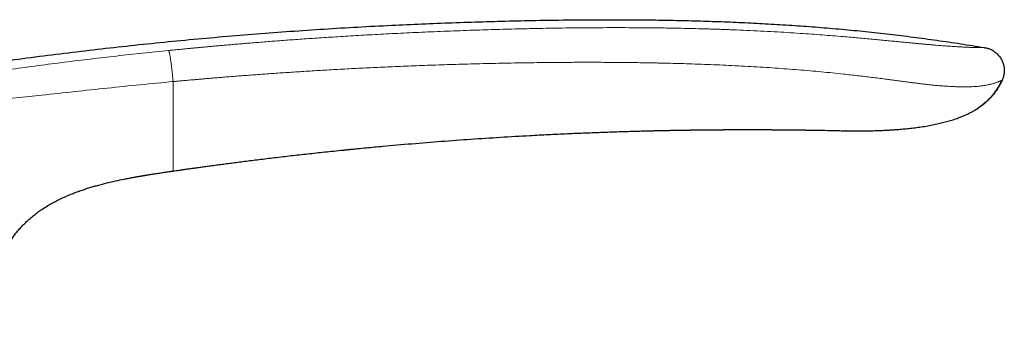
# Model space of a CAD drawing. Header units: millimetres. Extents: x 8 to 949, y 12 to 889.
# Tile 546 of 556: x 864 to 926, y 732 to 753. Entities that reach past the tile are written whole.
import ezdxf

# ---------------------------------------------------------------- set-up
doc = ezdxf.new("R2010")
doc.units = ezdxf.units.MM

msp = doc.modelspace()

# ---------------------------------------------------------------- linework, layer by layer
at = {"color": 7, "linetype": 'Continuous', "lineweight": 30}
for p, q in [((903.452, 745.528), (903.56, 745.531)), ((916.175, 745.535), (916.148, 745.535)), ((873.702, 742.995), (873.702, 742.995)), ((867.585, 741.654), (867.797, 741.731)), ((868.663, 742.012), (868.936, 742.089)), ((868.936, 742.089), (868.941, 742.091)), ((868.936, 742.089), (868.941, 742.091))]:
    msp.add_line(p, q, dxfattribs=at)
at = {"color": 7, "linetype": 'Continuous', "lineweight": 30, "flags": 128}
msp.add_lwpolyline([(913.646, 745.584), (913.776, 745.582), (913.977, 745.579), (914.172, 745.576), (914.359, 745.573), (914.581, 745.569), (914.789, 745.565), (914.983, 745.561), (915.163, 745.557), (915.329, 745.554), (915.48, 745.55), (915.617, 745.547), (915.738, 745.545), (915.845, 745.542), (915.938, 745.54), (916.002, 745.538), (916.054, 745.537), (916.095, 745.536), (916.119, 745.536), (916.135, 745.535), (916.142, 745.535), (916.142, 745.535), (916.143, 745.535), (916.144, 745.535), (916.144, 745.535), (916.145, 745.535), (916.145, 745.535), (916.147, 745.535), (916.148, 745.535), (916.149, 745.535), (916.149, 745.535), (916.149, 745.535), (916.148, 745.535), (916.148, 745.535), (916.148, 745.535), (916.148, 745.535), (916.148, 745.535), (916.148, 745.535)], dxfattribs=at)
at = {"color": 7, "linetype": 'Continuous', "lineweight": 30}
for points, knots in [([(816.981, 739.323), (817.603, 739.526), (818.845, 739.931), (820.712, 740.521), (822.58, 741.097), (824.449, 741.657), (826.307, 742.199), (828.155, 742.723), (829.993, 743.229), (831.832, 743.721), (833.684, 744.202), (835.549, 744.672), (837.428, 745.13), (839.308, 745.574), (841.189, 746.003), (843.071, 746.418), (844.954, 746.818), (846.943, 747.226), (849.038, 747.638), (851.239, 748.051), (853.442, 748.445), (855.646, 748.821), (857.852, 749.177), (860.018, 749.509), (862.144, 749.816), (864.229, 750.101), (866.315, 750.37), (868.404, 750.623), (870.502, 750.861), (872.611, 751.084), (874.731, 751.291), (876.852, 751.482), (878.976, 751.657), (881.101, 751.816), (883.228, 751.96), (885.357, 752.087), (887.416, 752.195), (889.404, 752.286), (891.321, 752.361), (893.24, 752.424), (895.161, 752.476), (897.083, 752.515), (899.007, 752.54), (900.793, 752.549), (902.441, 752.546), (903.95, 752.532), (905.459, 752.507), (906.968, 752.469), (908.467, 752.419), (909.956, 752.355), (911.435, 752.277), (912.913, 752.184), (914.398, 752.075), (915.892, 751.948), (917.394, 751.802), (918.894, 751.637), (920.391, 751.454), (921.885, 751.252), (923.377, 751.032), (924.37, 750.87), (924.866, 750.789)], [0, 0, 0, 0, 0.0179414, 0.0358465, 0.0537167, 0.0715534, 0.0893581, 0.1068151, 0.124244, 0.1416462, 0.1590229, 0.1767294, 0.1944122, 0.2120727, 0.2297123, 0.2473324, 0.2649342, 0.2825193, 0.3030156, 0.323493, 0.3439535, 0.3643991, 0.3848319, 0.4052538, 0.4245006, 0.4437413, 0.4629772, 0.4822102, 0.5014417, 0.5209118, 0.5403834, 0.5598582, 0.5793375, 0.5988229, 0.6183159, 0.6378177, 0.65733, 0.6748616, 0.6924047, 0.7099606, 0.7275302, 0.7451115, 0.7627021, 0.7802999, 0.7941001, 0.8079016, 0.8217029, 0.8355025, 0.849299, 0.8628452, 0.8763867, 0.8899229, 0.9034536, 0.9172546, 0.93105, 0.944841, 0.9586295, 0.9724175, 0.986207, 1, 1, 1, 1]), ([(924.866, 750.789), (924.897, 750.783), (924.962, 750.772), (925.058, 750.752), (925.157, 750.723), (925.258, 750.684), (925.36, 750.635), (925.461, 750.575), (925.559, 750.505), (925.654, 750.426), (925.742, 750.34), (925.823, 750.247), (925.894, 750.148), (925.956, 750.046), (926.009, 749.94), (926.052, 749.832), (926.087, 749.722), (926.114, 749.611), (926.132, 749.5), (926.141, 749.388), (926.141, 749.277), (926.131, 749.167), (926.111, 749.057), (926.083, 748.947), (926.046, 748.836), (926.016, 748.764), (926, 748.726)], [0, 0, 0, 0, 0.035118, 0.071103, 0.108585, 0.147906, 0.189133, 0.232078, 0.276351, 0.321427, 0.366741, 0.411782, 0.456183, 0.499801, 0.542759, 0.585241, 0.627315, 0.668975, 0.710201, 0.751008, 0.791494, 0.831862, 0.872434, 0.913638, 0.955977, 1, 1, 1, 1]), ([(916.142, 745.535), (916.253, 745.534), (916.469, 745.531), (916.785, 745.529), (917.081, 745.53), (917.358, 745.532), (917.615, 745.536), (917.852, 745.542), (918.069, 745.548), (918.268, 745.555), (918.45, 745.562), (918.616, 745.57), (918.773, 745.577), (918.927, 745.586), (919.085, 745.596), (919.246, 745.607), (919.41, 745.619), (919.641, 745.637), (919.943, 745.665), (920.319, 745.705), (920.708, 745.755), (921.107, 745.814), (921.51, 745.885), (921.89, 745.962), (922.247, 746.046), (922.582, 746.135), (922.913, 746.234), (923.203, 746.333), (923.453, 746.428), (923.663, 746.516), (923.868, 746.611), (924.066, 746.711), (924.255, 746.817), (924.42, 746.919), (924.562, 747.015), (924.684, 747.104), (924.801, 747.194), (924.912, 747.286), (925.017, 747.38), (925.116, 747.474), (925.21, 747.57), (925.288, 747.655), (925.362, 747.74), (925.429, 747.819), (925.497, 747.905), (925.568, 747.999), (925.64, 748.1), (925.717, 748.217), (925.799, 748.351), (925.883, 748.505), (925.945, 748.629), (925.976, 748.703), (925.983, 748.719)], [0, 0, 0, 0, 0.03028, 0.058844, 0.085693, 0.110828, 0.134249, 0.155585, 0.175267, 0.193297, 0.209673, 0.224679, 0.238434, 0.252409, 0.266708, 0.281332, 0.296279, 0.311548, 0.344394, 0.378634, 0.414264, 0.451188, 0.488287, 0.525256, 0.556683, 0.58806, 0.619389, 0.650613, 0.671348, 0.692009, 0.712581, 0.732744, 0.752429, 0.771718, 0.785981, 0.800102, 0.814106, 0.828021, 0.841875, 0.855702, 0.869535, 0.883466, 0.893012, 0.902878, 0.913139, 0.923864, 0.935111, 0.946931, 0.961935, 0.977901, 0.994896, 1, 1, 1, 1]), ([(926, 748.726), (925.97, 748.657), (925.909, 748.52), (925.8, 748.321), (925.68, 748.129), (925.548, 747.944), (925.406, 747.768), (925.243, 747.588), (925.058, 747.407), (924.851, 747.227), (924.634, 747.061), (924.439, 746.927), (924.314, 746.854), (924.267, 746.826)], [0, 0, 0, 0, 0.086473, 0.172889, 0.259363, 0.345972, 0.432752, 0.519707, 0.624239, 0.728891, 0.833525, 0.937975, 1, 1, 1, 1]), ([(873.702, 742.995), (873.764, 743.004), (873.892, 743.023), (874.093, 743.052), (874.308, 743.083), (874.539, 743.116), (874.785, 743.15), (875.045, 743.187), (875.321, 743.225), (875.616, 743.266), (875.933, 743.309), (876.27, 743.355), (876.623, 743.402), (876.994, 743.451), (877.38, 743.502), (877.787, 743.555), (878.215, 743.609), (878.663, 743.666), (879.129, 743.723), (879.613, 743.782), (880.114, 743.843), (880.632, 743.904), (881.153, 743.964), (881.674, 744.023), (882.195, 744.082), (882.732, 744.14), (883.282, 744.2), (883.848, 744.259), (884.26, 744.301), (884.512, 744.327), (884.601, 744.336), (884.691, 744.345), (884.78, 744.354), (884.867, 744.363), (884.943, 744.37), (885.097, 744.386), (885.415, 744.417), (886.056, 744.479), (887.2, 744.586), (888.773, 744.725), (890.626, 744.874), (892.488, 745.01), (894.351, 745.132), (895.79, 745.216), (896.806, 745.27), (897.396, 745.3), (897.987, 745.329), (898.575, 745.356), (899.155, 745.381), (899.72, 745.405), (900.277, 745.427), (900.838, 745.448), (901.41, 745.468), (901.981, 745.486), (902.426, 745.5), (902.742, 745.509), (902.937, 745.514), (903.134, 745.52), (903.312, 745.525), (903.426, 745.528), (903.472, 745.529)], [0, 0, 0, 0, 0.006272, 0.01305, 0.020334, 0.028124, 0.036421, 0.045223, 0.054531, 0.064346, 0.075171, 0.086551, 0.098486, 0.110977, 0.124024, 0.137626, 0.152163, 0.167286, 0.182993, 0.199286, 0.216164, 0.233627, 0.251674, 0.268732, 0.286282, 0.304323, 0.322856, 0.34188, 0.361396, 0.364376, 0.367368, 0.37037, 0.373384, 0.376409, 0.379123, 0.381088, 0.391899, 0.411203, 0.445676, 0.507234, 0.569691, 0.632148, 0.694606, 0.757063, 0.776847, 0.796632, 0.816417, 0.836201, 0.855723, 0.87462, 0.892922, 0.911696, 0.930941, 0.950386, 0.96904, 0.975568, 0.982097, 0.988626, 0.99538, 1, 1, 1, 1]), ([(903.472, 745.529), (903.501, 745.529), (903.571, 745.531), (903.685, 745.534), (903.798, 745.537), (903.897, 745.539), (903.974, 745.541), (904.042, 745.543), (904.099, 745.544), (904.145, 745.545), (904.184, 745.546), (904.224, 745.547), (904.272, 745.548), (904.331, 745.549), (904.397, 745.551), (904.473, 745.552), (904.558, 745.554), (904.651, 745.556), (904.74, 745.558), (904.821, 745.56), (904.885, 745.561), (904.934, 745.562), (904.975, 745.563), (905.019, 745.563), (905.071, 745.564), (905.131, 745.566), (905.199, 745.567), (905.274, 745.568), (905.352, 745.57), (905.427, 745.571), (905.492, 745.572), (905.546, 745.573), (905.596, 745.574), (905.65, 745.575), (905.713, 745.576), (905.779, 745.577), (905.847, 745.578), (905.916, 745.579), (905.991, 745.58), (906.07, 745.582), (906.145, 745.583), (906.213, 745.584), (906.272, 745.584), (906.33, 745.585), (906.42, 745.587), (906.543, 745.588), (906.695, 745.59), (906.844, 745.592), (906.988, 745.594), (907.111, 745.595), (907.214, 745.596), (907.302, 745.597), (907.395, 745.598), (907.5, 745.599), (907.617, 745.6), (907.75, 745.601), (907.891, 745.602), (908.031, 745.603), (908.159, 745.604), (908.273, 745.605), (908.361, 745.605), (908.425, 745.606), (908.468, 745.606), (908.506, 745.606), (908.538, 745.606), (908.567, 745.606), (908.599, 745.607), (908.649, 745.607), (908.72, 745.607), (908.81, 745.607), (908.902, 745.608), (908.996, 745.608), (909.091, 745.608), (909.187, 745.609), (909.284, 745.609), (909.453, 745.609), (909.699, 745.61), (910.01, 745.61), (910.317, 745.61), (910.617, 745.609), (910.915, 745.608), (911.15, 745.607), (911.323, 745.607), (911.439, 745.606), (911.558, 745.605), (911.68, 745.605), (911.804, 745.604), (911.913, 745.603), (912.006, 745.602), (912.082, 745.602), (912.158, 745.601), (912.232, 745.6), (912.303, 745.6), (912.37, 745.599), (912.446, 745.598), (912.537, 745.598), (912.64, 745.596), (912.742, 745.595), (912.838, 745.594), (912.931, 745.593), (913.026, 745.592), (913.114, 745.591), (913.193, 745.59), (913.262, 745.589), (913.331, 745.588), (913.387, 745.587), (913.43, 745.587), (913.459, 745.586), (913.492, 745.586), (913.534, 745.585), (913.587, 745.585), (913.625, 745.584), (913.646, 745.584)], [0, 0, 0, 0, 0.008621, 0.020324, 0.033239, 0.0414, 0.049016, 0.055574, 0.061074, 0.065595, 0.069014, 0.072464, 0.077123, 0.082992, 0.089575, 0.096124, 0.105223, 0.114241, 0.123148, 0.131069, 0.1376, 0.141756, 0.145281, 0.149467, 0.154517, 0.160375, 0.167097, 0.174285, 0.181936, 0.189726, 0.196105, 0.200872, 0.205331, 0.210558, 0.216636, 0.223566, 0.229723, 0.236424, 0.243671, 0.251462, 0.259155, 0.265596, 0.271025, 0.276523, 0.282367, 0.297134, 0.312045, 0.326491, 0.340453, 0.353864, 0.362206, 0.370306, 0.37925, 0.389287, 0.40059, 0.413236, 0.427965, 0.441509, 0.453865, 0.465019, 0.474656, 0.479341, 0.483507, 0.487152, 0.490277, 0.492881, 0.49562, 0.499387, 0.507504, 0.516338, 0.525282, 0.534334, 0.543496, 0.552768, 0.562149, 0.571638, 0.60205, 0.633307, 0.661902, 0.69112, 0.720345, 0.748129, 0.759468, 0.770543, 0.781783, 0.794104, 0.806254, 0.818312, 0.826199, 0.833654, 0.840972, 0.848862, 0.855916, 0.862281, 0.86921, 0.879058, 0.889966, 0.901038, 0.910688, 0.920402, 0.930456, 0.94099, 0.948888, 0.956303, 0.964012, 0.971663, 0.975148, 0.978245, 0.981475, 0.986223, 0.992574, 1, 1, 1, 1]), ([(913.583, 745.585), (913.583, 745.585), (913.606, 745.584), (913.628, 745.584), (913.65, 745.584)], [0, 0, 0, 0, 0.0003341, 1, 1, 1, 1]), ([(871.637, 742.675), (871.637, 742.675), (871.636, 742.675), (871.641, 742.676), (871.655, 742.678), (871.678, 742.682), (871.712, 742.688), (871.758, 742.695), (871.815, 742.705), (871.883, 742.716), (871.96, 742.729), (872.044, 742.743), (872.148, 742.759), (872.27, 742.779), (872.41, 742.801), (872.556, 742.824), (872.706, 742.847), (872.858, 742.87), (873.008, 742.893), (873.155, 742.915), (873.295, 742.935), (873.408, 742.952), (873.496, 742.965), (873.562, 742.975), (873.63, 742.985), (873.676, 742.991), (873.7, 742.995), (873.702, 742.995)], [0, 0, 0, 0, 0.0117816, 0.0471303, 0.0800215, 0.1108348, 0.1402558, 0.1693172, 0.199267, 0.2310554, 0.2652002, 0.3018883, 0.3410772, 0.3968648, 0.4560291, 0.5176815, 0.5808465, 0.6445158, 0.7076877, 0.769404, 0.8287934, 0.8853664, 0.9128591, 0.9402672, 0.9683215, 0.9976092, 1, 1, 1, 1]), ([(868.936, 742.088), (869.04, 742.117), (869.326, 742.196), (869.797, 742.309), (870.35, 742.432), (870.719, 742.504), (870.904, 742.541)], [0, 0, 0, 0, 0.159668, 0.440176, 0.720778, 1, 1, 1, 1]), ([(870.713, 742.503), (870.748, 742.51), (870.818, 742.524), (870.921, 742.544), (871.021, 742.563), (871.126, 742.583), (871.236, 742.603), (871.347, 742.623), (871.449, 742.641), (871.542, 742.657), (871.625, 742.672), (871.699, 742.685), (871.764, 742.696), (871.819, 742.705), (871.867, 742.713), (871.907, 742.72), (871.933, 742.724), (871.945, 742.726), (871.943, 742.726), (871.943, 742.726)], [0, 0, 0, 0, 0.044615, 0.088919, 0.132556, 0.175793, 0.233268, 0.291032, 0.349476, 0.408878, 0.469421, 0.53121, 0.594288, 0.658651, 0.72426, 0.804534, 0.886356, 0.96955, 1, 1, 1, 1]), ([(871.464, 742.644), (871.65, 742.676), (871.988, 742.735), (872.328, 742.788), (872.481, 742.812)], [0, 0, 0, 0, 0.549063, 1, 1, 1, 1]), ([(861.915, 732.247), (861.919, 732.416), (861.928, 732.754), (861.953, 733.261), (861.989, 733.767), (862.039, 734.273), (862.1, 734.74), (862.17, 735.169), (862.245, 735.561), (862.333, 735.95), (862.435, 736.336), (862.545, 736.693), (862.66, 737.022), (862.778, 737.324), (862.908, 737.62), (863.05, 737.911), (863.204, 738.196), (863.371, 738.473), (863.55, 738.743), (863.741, 739.004), (863.945, 739.256), (864.16, 739.497), (864.387, 739.729), (864.624, 739.949), (864.87, 740.159), (865.136, 740.366), (865.421, 740.568), (865.726, 740.765), (866.039, 740.948), (866.358, 741.12), (866.684, 741.279), (867.015, 741.427), (867.315, 741.553), (867.507, 741.624), (867.586, 741.652)], [0, 0, 0, 0, 0.042815, 0.085632, 0.128455, 0.171279, 0.214104, 0.247754, 0.2814, 0.315045, 0.348696, 0.382346, 0.409654, 0.436961, 0.464274, 0.491589, 0.518899, 0.546202, 0.573505, 0.600812, 0.628122, 0.655431, 0.682738, 0.710042, 0.737349, 0.764663, 0.795256, 0.825842, 0.856426, 0.887014, 0.917608, 0.948198, 0.978786, 1, 1, 1, 1]), ([(867.585, 741.654), (867.668, 741.685), (867.841, 741.749), (868.108, 741.839), (868.385, 741.928), (868.661, 742.012), (868.845, 742.064), (868.936, 742.089)], [0, 0, 0, 0, 0.185333, 0.390485, 0.595356, 0.799707, 1, 1, 1, 1])]:
    msp.add_open_spline(points, degree=3, knots=knots, dxfattribs=at)
at = {"color": 252, "linetype": 'Continuous', "lineweight": 0}
for points, knots in [([(924.866, 750.789), (924.866, 750.789), (924.866, 750.789), (924.866, 750.789), (924.866, 750.789), (924.865, 750.789), (924.864, 750.789), (924.863, 750.789), (924.861, 750.789), (924.857, 750.789), (924.853, 750.789), (924.847, 750.789), (924.839, 750.789), (924.828, 750.789), (924.815, 750.789), (924.799, 750.789), (924.778, 750.789), (924.755, 750.789), (924.729, 750.789), (924.699, 750.789), (924.664, 750.789), (924.625, 750.789), (924.58, 750.79), (924.53, 750.79), (924.474, 750.79), (924.409, 750.791), (924.339, 750.792), (924.264, 750.793), (924.185, 750.795), (924.095, 750.797), (923.995, 750.8), (923.882, 750.804), (923.765, 750.809), (923.646, 750.814), (923.526, 750.82), (923.396, 750.827), (923.253, 750.836), (923.099, 750.845), (922.939, 750.855), (922.777, 750.866), (922.612, 750.878), (922.437, 750.891), (922.252, 750.905), (922.056, 750.92), (921.848, 750.937), (921.629, 750.956), (921.406, 750.975), (921.179, 750.995), (920.949, 751.016), (920.707, 751.038), (920.457, 751.062), (920.17, 751.089), (919.848, 751.12), (919.487, 751.155), (919.104, 751.193), (918.698, 751.232), (918.27, 751.273), (917.831, 751.314), (917.382, 751.356), (916.925, 751.397), (916.46, 751.438), (915.928, 751.484), (915.327, 751.533), (914.652, 751.586), (913.964, 751.637), (913.229, 751.688), (912.445, 751.739), (911.613, 751.788), (910.764, 751.833), (909.897, 751.874), (909.205, 751.903), (908.691, 751.922), (908.361, 751.934), (908.029, 751.945), (907.694, 751.956), (907.365, 751.966), (906.9, 751.979), (906.304, 751.994), (905.488, 752.011), (904.598, 752.026), (903.636, 752.037), (902.689, 752.043), (901.758, 752.045), (900.842, 752.044), (899.954, 752.039), (899.094, 752.031), (898.26, 752.021), (897.44, 752.008), (896.633, 751.992), (895.846, 751.975), (895.076, 751.956), (894.325, 751.936), (893.587, 751.914), (892.818, 751.889), (892.019, 751.862), (891.192, 751.831), (890.384, 751.799), (889.595, 751.765), (888.824, 751.73), (888.072, 751.694), (887.338, 751.658), (886.624, 751.62), (885.927, 751.582), (885.25, 751.543), (884.591, 751.503), (883.962, 751.464), (883.363, 751.426), (882.792, 751.388), (882.238, 751.35), (881.701, 751.313), (881.178, 751.275), (880.67, 751.238), (880.176, 751.2), (879.7, 751.164), (879.24, 751.127), (878.797, 751.092), (878.379, 751.057), (877.984, 751.025), (877.613, 750.993), (877.257, 750.962), (876.916, 750.933), (876.589, 750.904), (876.278, 750.876), (875.982, 750.849), (875.7, 750.823), (875.434, 750.798), (875.184, 750.775), (874.95, 750.753), (874.732, 750.732), (874.528, 750.712), (874.331, 750.693), (874.141, 750.675), (873.961, 750.657), (873.799, 750.641), (873.657, 750.627), (873.533, 750.615), (873.458, 750.607), (873.423, 750.603)], [0, 0, 0, 0, 0.000398, 0.001073, 0.002024, 0.003253, 0.004759, 0.006542, 0.008602, 0.010939, 0.013554, 0.016446, 0.019616, 0.023062, 0.026786, 0.030785, 0.035061, 0.039612, 0.043922, 0.048452, 0.0532, 0.058164, 0.063343, 0.068638, 0.074142, 0.079858, 0.085791, 0.091, 0.096376, 0.101923, 0.107634, 0.113504, 0.119523, 0.124354, 0.12927, 0.134277, 0.13938, 0.144586, 0.149905, 0.154524, 0.159214, 0.163966, 0.168774, 0.173637, 0.178555, 0.183533, 0.18858, 0.193172, 0.197848, 0.202617, 0.207445, 0.212309, 0.21874, 0.225249, 0.231852, 0.239174, 0.246627, 0.25421, 0.261914, 0.269724, 0.277627, 0.285624, 0.296789, 0.308164, 0.319753, 0.331556, 0.34527, 0.359256, 0.373517, 0.388053, 0.402864, 0.408364, 0.413901, 0.419475, 0.425085, 0.430733, 0.436038, 0.448442, 0.460708, 0.47708, 0.493195, 0.509053, 0.524653, 0.539994, 0.555076, 0.569282, 0.583253, 0.596991, 0.610496, 0.623769, 0.636581, 0.64917, 0.661536, 0.673682, 0.687852, 0.70171, 0.715256, 0.72849, 0.741412, 0.754024, 0.766325, 0.778316, 0.789996, 0.801366, 0.812425, 0.823174, 0.833024, 0.842598, 0.851896, 0.860918, 0.869664, 0.878237, 0.886528, 0.894535, 0.90226, 0.909703, 0.916862, 0.923354, 0.929594, 0.935583, 0.941321, 0.946808, 0.952043, 0.957028, 0.961761, 0.966242, 0.970473, 0.974383, 0.978051, 0.981477, 0.98466, 0.988015, 0.991051, 0.993767, 0.996164, 0.998242, 1, 1, 1, 1]), ([(843.852, 745.934), (844.399, 746.051), (845.494, 746.285), (847.136, 746.623), (848.78, 746.952), (850.424, 747.271), (852.061, 747.578), (853.69, 747.872), (855.311, 748.154), (856.935, 748.426), (858.571, 748.69), (860.218, 748.945), (861.877, 749.191), (863.538, 749.427), (865.201, 749.651), (866.857, 749.864), (868.503, 750.066), (870.142, 750.255), (871.781, 750.436), (872.876, 750.548), (873.423, 750.603)], [0, 0, 0, 0, 0.056011, 0.112011, 0.168004, 0.223993, 0.279979, 0.334963, 0.389948, 0.444935, 0.499928, 0.55593, 0.611939, 0.667953, 0.723968, 0.779981, 0.834987, 0.889989, 0.944992, 1, 1, 1, 1]), ([(873.423, 750.603), (873.424, 750.602), (873.426, 750.6), (873.43, 750.596), (873.435, 750.589), (873.442, 750.578), (873.449, 750.56), (873.458, 750.533), (873.467, 750.5), (873.476, 750.459), (873.488, 750.408), (873.5, 750.345), (873.514, 750.269), (873.529, 750.18), (873.545, 750.078), (873.562, 749.964), (873.579, 749.843), (873.595, 749.72), (873.609, 749.599), (873.623, 749.482), (873.636, 749.372), (873.647, 749.268), (873.656, 749.173), (873.666, 749.077), (873.675, 748.983), (873.683, 748.892), (873.689, 748.813), (873.695, 748.746), (873.699, 748.689), (873.702, 748.655), (873.703, 748.639)], [0, 0, 0, 0, 0.015965, 0.035533, 0.058942, 0.086558, 0.118876, 0.156464, 0.188441, 0.223833, 0.262677, 0.304855, 0.350082, 0.39795, 0.448027, 0.500064, 0.551768, 0.600916, 0.647444, 0.691144, 0.73183, 0.769411, 0.803912, 0.835447, 0.87318, 0.906399, 0.935491, 0.960717, 0.982213, 1, 1, 1, 1]), ([(873.703, 748.639), (873.736, 748.642), (873.808, 748.649), (873.924, 748.66), (874.055, 748.672), (874.202, 748.685), (874.364, 748.7), (874.541, 748.716), (874.734, 748.733), (874.942, 748.752), (875.166, 748.772), (875.405, 748.792), (875.659, 748.814), (875.929, 748.838), (876.215, 748.862), (876.528, 748.888), (876.872, 748.916), (877.247, 748.946), (877.641, 748.978), (878.054, 749.01), (878.487, 749.043), (878.939, 749.077), (879.397, 749.11), (879.859, 749.143), (880.325, 749.175), (880.807, 749.208), (881.305, 749.241), (881.82, 749.274), (882.343, 749.307), (882.875, 749.339), (883.414, 749.371), (883.968, 749.402), (884.537, 749.434), (885.117, 749.464), (885.709, 749.494), (886.312, 749.524), (886.929, 749.552), (887.565, 749.581), (888.221, 749.608), (888.895, 749.635), (889.585, 749.661), (890.29, 749.686), (891.01, 749.71), (891.746, 749.732), (892.496, 749.753), (893.262, 749.773), (894.042, 749.791), (894.838, 749.808), (895.65, 749.822), (896.476, 749.834), (897.317, 749.845), (898.203, 749.852), (899.135, 749.857), (900.114, 749.858), (901.111, 749.855), (902.127, 749.847), (902.895, 749.838), (903.409, 749.83), (903.662, 749.825), (903.914, 749.821), (904.165, 749.816), (904.415, 749.811), (904.664, 749.805), (905.055, 749.796), (905.585, 749.782), (906.293, 749.761), (907.033, 749.736), (907.803, 749.706), (908.58, 749.672), (909.362, 749.634), (910.148, 749.591), (910.921, 749.545), (911.68, 749.495), (912.425, 749.442), (913.159, 749.386), (913.883, 749.325), (914.596, 749.259), (915.3, 749.189), (915.915, 749.123), (916.444, 749.064), (916.89, 749.013), (917.33, 748.961), (917.766, 748.908), (918.197, 748.855), (918.59, 748.804), (918.947, 748.757), (919.268, 748.715), (919.585, 748.673), (919.898, 748.631), (920.206, 748.59), (920.51, 748.551), (920.809, 748.513), (921.101, 748.477), (921.383, 748.444), (921.652, 748.415), (921.908, 748.391), (922.151, 748.371), (922.383, 748.354), (922.603, 748.341), (922.813, 748.33), (923.034, 748.32), (923.262, 748.314), (923.495, 748.31), (923.711, 748.31), (923.911, 748.313), (924.096, 748.319), (924.27, 748.328), (924.434, 748.339), (924.587, 748.354), (924.728, 748.371), (924.856, 748.389), (924.972, 748.408), (925.078, 748.428), (925.177, 748.45), (925.269, 748.472), (925.354, 748.495), (925.43, 748.517), (925.498, 748.538), (925.565, 748.56), (925.629, 748.583), (925.69, 748.604), (925.743, 748.624), (925.789, 748.641), (925.828, 748.656), (925.862, 748.669), (925.89, 748.681), (925.914, 748.69), (925.933, 748.698), (925.95, 748.705), (925.963, 748.71), (925.973, 748.715), (925.981, 748.718), (925.987, 748.721), (925.992, 748.722), (925.995, 748.724), (925.997, 748.725), (925.999, 748.726), (926, 748.726), (926, 748.726), (926, 748.726), (926, 748.726), (926, 748.726), (926, 748.726)], [0, 0, 0, 0, 0.001653, 0.00356, 0.005721, 0.008135, 0.010804, 0.013727, 0.016904, 0.020335, 0.02402, 0.027959, 0.032151, 0.036598, 0.041299, 0.046253, 0.052104, 0.058273, 0.06476, 0.071566, 0.078691, 0.086134, 0.093895, 0.10129, 0.108952, 0.116882, 0.12508, 0.133545, 0.142278, 0.150895, 0.159757, 0.168866, 0.17822, 0.187819, 0.197487, 0.207393, 0.217535, 0.227915, 0.238752, 0.249836, 0.261167, 0.272747, 0.284574, 0.296648, 0.308971, 0.321542, 0.334362, 0.347429, 0.360745, 0.37431, 0.388124, 0.402186, 0.417943, 0.434005, 0.450374, 0.467051, 0.484034, 0.488211, 0.492369, 0.49651, 0.500632, 0.504736, 0.508822, 0.51289, 0.523982, 0.534934, 0.547795, 0.560462, 0.57294, 0.586099, 0.599038, 0.611756, 0.624249, 0.636534, 0.648634, 0.660571, 0.672364, 0.684034, 0.695594, 0.703105, 0.710569, 0.717988, 0.725364, 0.732702, 0.740007, 0.745645, 0.751267, 0.756876, 0.762479, 0.768085, 0.773706, 0.779357, 0.785033, 0.790663, 0.796187, 0.801591, 0.806881, 0.812077, 0.817197, 0.822244, 0.827219, 0.83374, 0.840124, 0.846362, 0.852448, 0.858389, 0.864194, 0.87029, 0.87624, 0.882041, 0.887684, 0.893163, 0.898471, 0.903603, 0.909049, 0.914299, 0.919364, 0.924255, 0.928978, 0.934771, 0.940313, 0.945609, 0.950659, 0.955463, 0.960022, 0.964336, 0.968382, 0.972187, 0.97575, 0.979071, 0.982149, 0.984985, 0.987578, 0.989928, 0.992036, 0.993901, 0.995524, 0.996904, 0.998041, 0.998936, 0.999589, 1, 1, 1, 1]), ([(873.703, 748.64), (873.011, 748.574), (871.629, 748.443), (869.559, 748.231), (867.493, 748.011), (865.576, 747.801), (863.808, 747.608), (862.185, 747.435), (860.559, 747.268), (859.014, 747.108), (857.551, 746.949), (856.17, 746.791), (854.792, 746.621), (853.417, 746.439), (852.043, 746.243), (850.694, 746.04), (849.37, 745.829), (848.072, 745.612), (846.774, 745.383), (845.475, 745.144), (844.609, 744.976), (844.176, 744.891)], [0, 0, 0, 0, 0.069893, 0.139698, 0.209425, 0.2791, 0.333864, 0.388697, 0.443625, 0.498626, 0.545327, 0.59202, 0.638662, 0.685257, 0.731879, 0.7786, 0.82275, 0.866968, 0.911231, 0.955561, 1, 1, 1, 1]), ([(873.702, 742.996), (873.702, 742.998), (873.702, 743.001), (873.702, 743.021), (873.702, 743.054), (873.702, 743.1), (873.702, 743.163), (873.702, 743.234), (873.702, 743.31), (873.702, 743.384), (873.702, 743.468), (873.702, 743.565), (873.702, 743.674), (873.702, 743.796), (873.702, 743.925), (873.702, 744.057), (873.702, 744.189), (873.702, 744.332), (873.702, 744.487), (873.702, 744.655), (873.702, 744.835), (873.702, 745.029), (873.702, 745.235), (873.702, 745.456), (873.702, 745.691), (873.702, 745.941), (873.702, 746.202), (873.702, 746.476), (873.702, 746.76), (873.702, 747.055), (873.703, 747.358), (873.703, 747.669), (873.703, 747.987), (873.703, 748.31), (873.703, 748.53), (873.703, 748.64)], [0, 0, 0, 0, 0.046669, 0.093341, 0.140011, 0.186676, 0.233339, 0.280006, 0.311436, 0.342868, 0.374297, 0.405725, 0.437155, 0.468583, 0.50001, 0.525012, 0.550014, 0.575012, 0.600012, 0.625015, 0.650016, 0.675013, 0.700011, 0.72501, 0.750008, 0.775007, 0.800006, 0.825005, 0.850005, 0.875003, 0.899998, 0.924996, 0.95, 0.975002, 1, 1, 1, 1])]:
    msp.add_open_spline(points, degree=3, knots=knots, dxfattribs=at)

doc.saveas('drawing.dxf')
